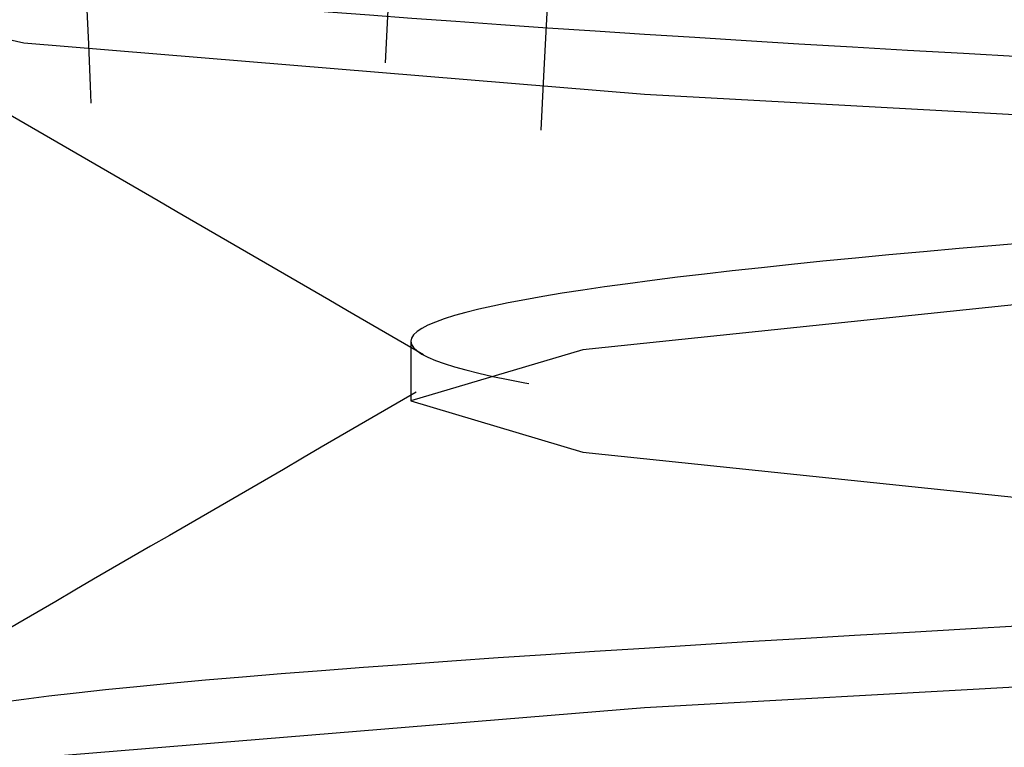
# Model space of a CAD drawing. Header units: inches. Extents: x 1907 to 2452, y -210 to -54.
# Tile 705 of 1056: x 2143.9559 to 2143.9989, y -177.2749 to -177.2432. Entities that reach past the tile are written whole.
import ezdxf

# ---------------------------------------------------------------- set-up
doc = ezdxf.new("R2010")
doc.units = ezdxf.units.IN
doc.header["$LTSCALE"] = 0.5
doc.header["$MEASUREMENT"] = 0
doc.linetypes.add('HIDDEN', pattern=[0.22499999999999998, 0.15, -0.075])
doc.layers.add('SID-M-H', color=4, linetype='HIDDEN')

msp = doc.modelspace()

# ---------------------------------------------------------------- linework, layer by layer
at = {"layer": 'SID-M-H'}
for p, q in [((2143.954372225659, -177.2437614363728), (2143.956110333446, -177.2441691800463)), ((2143.956110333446, -177.2441691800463), (2143.983206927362, -177.2464013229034)), ((2143.983206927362, -177.2464013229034), (2144.023759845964, -177.2486334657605)), ((2144.001887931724, -177.2553298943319), (2143.980518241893, -177.257562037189)), ((2143.973014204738, -177.2571900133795), (2143.973014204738, -177.2597941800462)), ((2143.980518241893, -177.257562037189), (2143.973014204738, -177.2597941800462)), ((2143.973014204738, -177.2597941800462), (2143.980518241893, -177.2620263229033)), ((2143.980518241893, -177.2620263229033), (2144.001887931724, -177.2642584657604)), ((2144.023759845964, -177.2709548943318), (2143.983206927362, -177.2731870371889)), ((2143.983206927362, -177.2731870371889), (2143.956110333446, -177.275419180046))]:
    msp.add_line(p, q, dxfattribs=at)
for points, knots in [([(2143.97499658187, -175.8292082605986), (2143.976194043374, -175.8297557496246), (2143.979018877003, -175.8310472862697), (2144.000392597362, -175.8330828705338), (2144.032802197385, -175.8353150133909), (2144.07161820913, -175.837547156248), (2144.110296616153, -175.8397792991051), (2144.143119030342, -175.8420114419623), (2144.165042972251, -175.8442435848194), (2144.172742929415, -175.8464757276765), (2144.165043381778, -175.8487078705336), (2144.143117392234, -175.8509400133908), (2144.110302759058, -175.8531721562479), (2144.071595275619, -175.855404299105), (2144.032887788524, -175.8576364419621), (2144.000073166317, -175.8598685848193), (2143.978147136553, -175.8621007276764), (2143.970447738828, -175.8643328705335), (2143.978147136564, -175.8665650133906), (2144.000073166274, -175.8687971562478), (2144.032887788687, -175.8710292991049), (2144.07159527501, -175.873261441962), (2144.110302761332, -175.8754935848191), (2144.143117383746, -175.8777257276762), (2144.165043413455, -175.8799578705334), (2144.172742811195, -175.8821900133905), (2144.165043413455, -175.8844221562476), (2144.143117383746, -175.8866542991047), (2144.110302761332, -175.8888864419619), (2144.07159527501, -175.891118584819), (2144.032887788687, -175.8933507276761), (2144.000073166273, -175.8955828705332), (2143.978147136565, -175.8978150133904), (2143.970447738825, -175.9000471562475), (2143.978147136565, -175.9022792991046), (2144.000073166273, -175.9045114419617), (2144.032887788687, -175.9067435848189), (2144.07159527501, -175.908975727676), (2144.110302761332, -175.9112078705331), (2144.143117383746, -175.9134400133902), (2144.165043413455, -175.9156721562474), (2144.172742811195, -175.9179042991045), (2144.165043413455, -175.9201364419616), (2144.143117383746, -175.9223685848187), (2144.110302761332, -175.9246007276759), (2144.07159527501, -175.926832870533), (2144.032887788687, -175.9290650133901), (2144.000073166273, -175.9312971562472), (2143.978147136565, -175.9335292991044), (2143.970447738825, -175.9357614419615), (2143.978147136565, -175.9379935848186), (2144.000073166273, -175.9402257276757), (2144.032887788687, -175.9424578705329), (2144.07159527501, -175.94469001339), (2144.110302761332, -175.9469221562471), (2144.143117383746, -175.9491542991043), (2144.165043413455, -175.9513864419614), (2144.172742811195, -175.9536185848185), (2144.165043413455, -175.9558507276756), (2144.143117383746, -175.9580828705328), (2144.110302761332, -175.9603150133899), (2144.07159527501, -175.962547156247), (2144.032887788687, -175.9647792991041), (2144.000073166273, -175.9670114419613), (2143.978147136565, -175.9692435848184), (2143.970447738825, -175.9714757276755), (2143.978147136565, -175.9737078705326), (2144.000073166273, -175.9759400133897), (2144.032887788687, -175.9781721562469), (2144.07159527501, -175.980404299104), (2144.110302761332, -175.9826364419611), (2144.143117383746, -175.9848685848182), (2144.165043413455, -175.9871007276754), (2144.172742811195, -175.9893328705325), (2144.165043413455, -175.9915650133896), (2144.143117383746, -175.9937971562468), (2144.110302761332, -175.9960292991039), (2144.07159527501, -175.998261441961), (2144.032887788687, -176.0004935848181), (2144.000073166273, -176.0027257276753), (2143.978147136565, -176.0049578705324), (2143.970447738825, -176.0071900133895), (2143.978147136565, -176.0094221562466), (2144.000073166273, -176.0116542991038), (2144.032887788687, -176.0138864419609), (2144.07159527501, -176.016118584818), (2144.110302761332, -176.0183507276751), (2144.143117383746, -176.0205828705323), (2144.165043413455, -176.0228150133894), (2144.172742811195, -176.0250471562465), (2144.165043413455, -176.0272792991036), (2144.143117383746, -176.0295114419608), (2144.110302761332, -176.0317435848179), (2144.07159527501, -176.033975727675), (2144.032887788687, -176.0362078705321), (2144.000073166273, -176.0384400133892), (2143.978147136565, -176.0406721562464), (2143.970447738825, -176.0429042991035), (2143.978147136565, -176.0451364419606), (2144.000073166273, -176.0473685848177), (2144.032887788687, -176.0496007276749), (2144.07159527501, -176.051832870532), (2144.110302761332, -176.0540650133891), (2144.143117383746, -176.0562971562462), (2144.165043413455, -176.0585292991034), (2144.172742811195, -176.0607614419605), (2144.165043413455, -176.0629935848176), (2144.143117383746, -176.0652257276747), (2144.110302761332, -176.0674578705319), (2144.07159527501, -176.069690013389), (2144.032887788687, -176.0719221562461), (2144.000073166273, -176.0741542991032), (2143.978147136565, -176.0763864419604), (2143.970447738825, -176.0786185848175), (2143.978147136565, -176.0808507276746), (2144.000073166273, -176.0830828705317), (2144.032887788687, -176.0853150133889), (2144.07159527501, -176.087547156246), (2144.110302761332, -176.0897792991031), (2144.143117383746, -176.0920114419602), (2144.165043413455, -176.0942435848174), (2144.172742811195, -176.0964757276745), (2144.165043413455, -176.0987078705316), (2144.143117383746, -176.1009400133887), (2144.110302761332, -176.1031721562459), (2144.07159527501, -176.105404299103), (2144.032887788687, -176.1076364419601), (2144.000073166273, -176.1098685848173), (2143.978147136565, -176.1121007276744), (2143.970447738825, -176.1143328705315), (2143.978147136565, -176.1165650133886), (2144.000073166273, -176.1187971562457), (2144.032887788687, -176.1210292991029), (2144.07159527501, -176.12326144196), (2144.110302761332, -176.1254935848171), (2144.143117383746, -176.1277257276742), (2144.165043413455, -176.1299578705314), (2144.172742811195, -176.1321900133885), (2144.165043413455, -176.1344221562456), (2144.143117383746, -176.1366542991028), (2144.110302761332, -176.1388864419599), (2144.07159527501, -176.141118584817), (2144.032887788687, -176.1433507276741), (2144.000073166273, -176.1455828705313), (2143.978147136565, -176.1478150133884), (2143.970447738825, -176.1500471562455), (2143.978147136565, -176.1522792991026), (2144.000073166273, -176.1545114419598), (2144.032887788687, -176.1567435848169), (2144.07159527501, -176.158975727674), (2144.110302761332, -176.1612078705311), (2144.143117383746, -176.1634400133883), (2144.165043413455, -176.1656721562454), (2144.172742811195, -176.1679042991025), (2144.165043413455, -176.1701364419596), (2144.143117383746, -176.1723685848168), (2144.110302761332, -176.1746007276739), (2144.07159527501, -176.176832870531), (2144.032887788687, -176.1790650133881), (2144.000073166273, -176.1812971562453), (2143.978147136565, -176.1835292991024), (2143.970447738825, -176.1857614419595), (2143.978147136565, -176.1879935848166), (2144.000073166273, -176.1902257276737), (2144.032887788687, -176.1924578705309), (2144.07159527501, -176.194690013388), (2144.110302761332, -176.1969221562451), (2144.143117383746, -176.1991542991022), (2144.165043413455, -176.2013864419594), (2144.172742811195, -176.2036185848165), (2144.165043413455, -176.2058507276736), (2144.143117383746, -176.2080828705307), (2144.110302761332, -176.2103150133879), (2144.07159527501, -176.212547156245), (2144.032887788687, -176.2147792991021), (2144.000073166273, -176.2170114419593), (2143.978147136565, -176.2192435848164), (2143.970447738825, -176.2214757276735), (2143.978147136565, -176.2237078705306), (2144.000073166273, -176.2259400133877), (2144.032887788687, -176.2281721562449), (2144.07159527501, -176.230404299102), (2144.110302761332, -176.2326364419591), (2144.143117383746, -176.2348685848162), (2144.165043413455, -176.2371007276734), (2144.172742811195, -176.2393328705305), (2144.165043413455, -176.2415650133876), (2144.143117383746, -176.2437971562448), (2144.110302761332, -176.2460292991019), (2144.07159527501, -176.248261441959), (2144.032887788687, -176.2504935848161), (2144.000073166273, -176.2527257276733), (2143.978147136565, -176.2549578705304), (2143.970447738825, -176.2571900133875), (2143.978147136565, -176.2594221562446), (2144.000073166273, -176.2616542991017), (2144.032887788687, -176.2638864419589), (2144.07159527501, -176.266118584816), (2144.110302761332, -176.2683507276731), (2144.143117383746, -176.2705828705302), (2144.165043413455, -176.2728150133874), (2144.172742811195, -176.2750471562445), (2144.165043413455, -176.2772792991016), (2144.143117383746, -176.2795114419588), (2144.110302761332, -176.2817435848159), (2144.07159527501, -176.283975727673), (2144.032887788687, -176.2862078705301), (2144.000073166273, -176.2884400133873), (2143.978147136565, -176.2906721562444), (2143.970447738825, -176.2929042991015), (2143.978147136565, -176.2951364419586), (2144.000073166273, -176.2973685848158), (2144.032887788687, -176.2996007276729), (2144.07159527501, -176.30183287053), (2144.110302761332, -176.3040650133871), (2144.143117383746, -176.3062971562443), (2144.165043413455, -176.3085292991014), (2144.172742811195, -176.3107614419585), (2144.165043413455, -176.3129935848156), (2144.143117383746, -176.3152257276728), (2144.110302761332, -176.3174578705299), (2144.07159527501, -176.319690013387), (2144.032887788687, -176.3219221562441), (2144.000073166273, -176.3241542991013), (2143.978147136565, -176.3263864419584), (2143.970447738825, -176.3286185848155), (2143.978147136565, -176.3308507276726), (2144.000073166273, -176.3330828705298), (2144.032887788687, -176.3353150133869), (2144.07159527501, -176.337547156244), (2144.110302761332, -176.3397792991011), (2144.143117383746, -176.3420114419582), (2144.165043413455, -176.3442435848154), (2144.172742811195, -176.3464757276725), (2144.165043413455, -176.3487078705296), (2144.143117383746, -176.3509400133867), (2144.110302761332, -176.3531721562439), (2144.07159527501, -176.355404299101), (2144.032887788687, -176.3576364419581), (2144.000073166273, -176.3598685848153), (2143.978147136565, -176.3621007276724), (2143.970447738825, -176.3643328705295), (2143.978147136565, -176.3665650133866), (2144.000073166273, -176.3687971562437), (2144.032887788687, -176.3710292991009), (2144.07159527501, -176.373261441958), (2144.110302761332, -176.3754935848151), (2144.143117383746, -176.3777257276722), (2144.165043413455, -176.3799578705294), (2144.172742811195, -176.3821900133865), (2144.165043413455, -176.3844221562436), (2144.143117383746, -176.3866542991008), (2144.110302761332, -176.3888864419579), (2144.07159527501, -176.391118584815), (2144.032887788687, -176.3933507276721), (2144.000073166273, -176.3955828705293), (2143.978147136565, -176.3978150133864), (2143.970447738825, -176.4000471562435), (2143.978147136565, -176.4022792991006), (2144.000073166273, -176.4045114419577), (2144.032887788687, -176.4067435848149), (2144.07159527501, -176.408975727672), (2144.110302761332, -176.4112078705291), (2144.143117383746, -176.4134400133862), (2144.165043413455, -176.4156721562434), (2144.172742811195, -176.4179042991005), (2144.165043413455, -176.4201364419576), (2144.143117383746, -176.4223685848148), (2144.110302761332, -176.4246007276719), (2144.07159527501, -176.426832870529), (2144.032887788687, -176.4290650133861), (2144.000073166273, -176.4312971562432), (2143.978147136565, -176.4335292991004), (2143.970447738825, -176.4357614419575), (2143.978147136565, -176.4379935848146), (2144.000073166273, -176.4402257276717), (2144.032887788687, -176.4424578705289), (2144.07159527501, -176.444690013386), (2144.110302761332, -176.4469221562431), (2144.143117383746, -176.4491542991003), (2144.165043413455, -176.4513864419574), (2144.172742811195, -176.4536185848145), (2144.165043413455, -176.4558507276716), (2144.143117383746, -176.4580828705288), (2144.110302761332, -176.4603150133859), (2144.07159527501, -176.462547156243), (2144.032887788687, -176.4647792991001), (2144.000073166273, -176.4670114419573), (2143.978147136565, -176.4692435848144), (2143.970447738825, -176.4714757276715), (2143.978147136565, -176.4737078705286), (2144.000073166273, -176.4759400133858), (2144.032887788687, -176.4781721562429), (2144.07159527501, -176.4804042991), (2144.110302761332, -176.4826364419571), (2144.143117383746, -176.4848685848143), (2144.165043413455, -176.4871007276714), (2144.172742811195, -176.4893328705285), (2144.165043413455, -176.4915650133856), (2144.143117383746, -176.4937971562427), (2144.110302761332, -176.4960292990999), (2144.07159527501, -176.498261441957), (2144.032887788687, -176.5004935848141), (2144.000073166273, -176.5027257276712), (2143.978147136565, -176.5049578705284), (2143.970447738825, -176.5071900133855), (2143.978147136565, -176.5094221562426), (2144.000073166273, -176.5116542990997), (2144.032887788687, -176.5138864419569), (2144.07159527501, -176.516118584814), (2144.110302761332, -176.5183507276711), (2144.143117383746, -176.5205828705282), (2144.165043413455, -176.5228150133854), (2144.172742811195, -176.5250471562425), (2144.165043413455, -176.5272792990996), (2144.143117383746, -176.5295114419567), (2144.110302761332, -176.5317435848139), (2144.07159527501, -176.533975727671), (2144.032887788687, -176.5362078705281), (2144.000073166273, -176.5384400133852), (2143.978147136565, -176.5406721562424), (2143.970447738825, -176.5429042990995), (2143.978147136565, -176.5451364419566), (2144.000073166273, -176.5473685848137), (2144.032887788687, -176.5496007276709), (2144.07159527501, -176.551832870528), (2144.110302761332, -176.5540650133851), (2144.143117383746, -176.5562971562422), (2144.165043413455, -176.5585292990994), (2144.172742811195, -176.5607614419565), (2144.165043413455, -176.5629935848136), (2144.143117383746, -176.5652257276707), (2144.110302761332, -176.5674578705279), (2144.07159527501, -176.569690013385), (2144.032887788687, -176.5719221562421), (2144.000073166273, -176.5741542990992), (2143.978147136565, -176.5763864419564), (2143.970447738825, -176.5786185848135), (2143.978147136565, -176.5808507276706), (2144.000073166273, -176.5830828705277), (2144.032887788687, -176.5853150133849), (2144.07159527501, -176.587547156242), (2144.110302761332, -176.5897792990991), (2144.143117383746, -176.5920114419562), (2144.165043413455, -176.5942435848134), (2144.172742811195, -176.5964757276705), (2144.165043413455, -176.5987078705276), (2144.143117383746, -176.6009400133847), (2144.110302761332, -176.6031721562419), (2144.07159527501, -176.605404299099), (2144.032887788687, -176.6076364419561), (2144.000073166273, -176.6098685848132), (2143.978147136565, -176.6121007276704), (2143.970447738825, -176.6143328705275), (2143.978147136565, -176.6165650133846), (2144.000073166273, -176.6187971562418), (2144.032887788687, -176.6210292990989), (2144.07159527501, -176.623261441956), (2144.110302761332, -176.6254935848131), (2144.143117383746, -176.6277257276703), (2144.165043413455, -176.6299578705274), (2144.172742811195, -176.6321900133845), (2144.165043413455, -176.6344221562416), (2144.143117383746, -176.6366542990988), (2144.110302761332, -176.6388864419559), (2144.07159527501, -176.641118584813), (2144.032887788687, -176.6433507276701), (2144.000073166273, -176.6455828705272), (2143.978147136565, -176.6478150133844), (2143.970447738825, -176.6500471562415), (2143.978147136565, -176.6522792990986), (2144.000073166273, -176.6545114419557), (2144.032887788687, -176.6567435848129), (2144.07159527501, -176.65897572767), (2144.110302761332, -176.6612078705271), (2144.143117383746, -176.6634400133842), (2144.165043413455, -176.6656721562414), (2144.172742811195, -176.6679042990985), (2144.165043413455, -176.6701364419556), (2144.143117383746, -176.6723685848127), (2144.110302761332, -176.6746007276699), (2144.07159527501, -176.676832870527), (2144.032887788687, -176.6790650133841), (2144.000073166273, -176.6812971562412), (2143.978147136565, -176.6835292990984), (2143.970447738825, -176.6857614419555), (2143.978147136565, -176.6879935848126), (2144.000073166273, -176.6902257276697), (2144.032887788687, -176.6924578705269), (2144.07159527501, -176.694690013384), (2144.110302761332, -176.6969221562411), (2144.143117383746, -176.6991542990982), (2144.165043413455, -176.7013864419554), (2144.172742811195, -176.7036185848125), (2144.165043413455, -176.7058507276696), (2144.143117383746, -176.7080828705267), (2144.110302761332, -176.7103150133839), (2144.07159527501, -176.712547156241), (2144.032887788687, -176.7147792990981), (2144.000073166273, -176.7170114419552), (2143.978147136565, -176.7192435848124), (2143.970447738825, -176.7214757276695), (2143.978147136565, -176.7237078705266), (2144.000073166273, -176.7259400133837), (2144.032887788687, -176.7281721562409), (2144.07159527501, -176.730404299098), (2144.110302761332, -176.7326364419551), (2144.143117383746, -176.7348685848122), (2144.165043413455, -176.7371007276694), (2144.172742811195, -176.7393328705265), (2144.165043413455, -176.7415650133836), (2144.143117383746, -176.7437971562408), (2144.110302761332, -176.7460292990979), (2144.07159527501, -176.748261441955), (2144.032887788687, -176.7504935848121), (2144.000073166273, -176.7527257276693), (2143.978147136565, -176.7549578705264), (2143.970447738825, -176.7571900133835), (2143.978147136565, -176.7594221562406), (2144.000073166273, -176.7616542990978), (2144.032887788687, -176.7638864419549), (2144.07159527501, -176.766118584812), (2144.110302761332, -176.7683507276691), (2144.143117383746, -176.7705828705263), (2144.165043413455, -176.7728150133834), (2144.172742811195, -176.7750471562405), (2144.165043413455, -176.7772792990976), (2144.143117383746, -176.7795114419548), (2144.110302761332, -176.7817435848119), (2144.07159527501, -176.783975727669), (2144.032887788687, -176.7862078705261), (2144.000073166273, -176.7884400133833), (2143.978147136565, -176.7906721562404), (2143.970447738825, -176.7929042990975), (2143.978147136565, -176.7951364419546), (2144.000073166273, -176.7973685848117), (2144.032887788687, -176.7996007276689), (2144.07159527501, -176.801832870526), (2144.110302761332, -176.8040650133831), (2144.143117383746, -176.8062971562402), (2144.165043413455, -176.8085292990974), (2144.172742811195, -176.8107614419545), (2144.165043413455, -176.8129935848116), (2144.143117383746, -176.8152257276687), (2144.110302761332, -176.8174578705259), (2144.07159527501, -176.819690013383), (2144.032887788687, -176.8219221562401), (2144.000073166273, -176.8241542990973), (2143.978147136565, -176.8263864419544), (2143.970447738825, -176.8286185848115), (2143.978147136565, -176.8308507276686), (2144.000073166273, -176.8330828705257), (2144.032887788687, -176.8353150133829), (2144.07159527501, -176.83754715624), (2144.110302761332, -176.8397792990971), (2144.143117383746, -176.8420114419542), (2144.165043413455, -176.8442435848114), (2144.172742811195, -176.8464757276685), (2144.165043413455, -176.8487078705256), (2144.143117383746, -176.8509400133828), (2144.110302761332, -176.8531721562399), (2144.07159527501, -176.855404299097), (2144.032887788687, -176.8576364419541), (2144.000073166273, -176.8598685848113), (2143.978147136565, -176.8621007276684), (2143.970447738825, -176.8643328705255), (2143.978147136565, -176.8665650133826), (2144.000073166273, -176.8687971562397), (2144.032887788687, -176.8710292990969), (2144.07159527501, -176.873261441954), (2144.110302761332, -176.8754935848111), (2144.143117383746, -176.8777257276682), (2144.165043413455, -176.8799578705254), (2144.172742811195, -176.8821900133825), (2144.165043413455, -176.8844221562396), (2144.143117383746, -176.8866542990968), (2144.110302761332, -176.8888864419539), (2144.07159527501, -176.891118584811), (2144.032887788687, -176.8933507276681), (2144.000073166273, -176.8955828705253), (2143.978147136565, -176.8978150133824), (2143.970447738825, -176.9000471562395), (2143.978147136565, -176.9022792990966), (2144.000073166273, -176.9045114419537), (2144.032887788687, -176.9067435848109), (2144.07159527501, -176.908975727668), (2144.110302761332, -176.9112078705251), (2144.143117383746, -176.9134400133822), (2144.165043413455, -176.9156721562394), (2144.172742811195, -176.9179042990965), (2144.165043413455, -176.9201364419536), (2144.143117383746, -176.9223685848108), (2144.110302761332, -176.9246007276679), (2144.07159527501, -176.926832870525), (2144.032887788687, -176.9290650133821), (2144.000073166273, -176.9312971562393), (2143.978147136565, -176.9335292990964), (2143.970447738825, -176.9357614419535), (2143.978147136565, -176.9379935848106), (2144.000073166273, -176.9402257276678), (2144.032887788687, -176.9424578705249), (2144.07159527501, -176.944690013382), (2144.110302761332, -176.9469221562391), (2144.143117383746, -176.9491542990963), (2144.165043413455, -176.9513864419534), (2144.172742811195, -176.9536185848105), (2144.165043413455, -176.9558507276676), (2144.143117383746, -176.9580828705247), (2144.110302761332, -176.9603150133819), (2144.07159527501, -176.962547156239), (2144.032887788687, -176.9647792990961), (2144.000073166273, -176.9670114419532), (2143.978147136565, -176.9692435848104), (2143.970447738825, -176.9714757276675), (2143.978147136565, -176.9737078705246), (2144.000073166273, -176.9759400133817), (2144.032887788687, -176.9781721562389), (2144.07159527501, -176.980404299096), (2144.110302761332, -176.9826364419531), (2144.143117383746, -176.9848685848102), (2144.165043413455, -176.9871007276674), (2144.172742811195, -176.9893328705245), (2144.165043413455, -176.9915650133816), (2144.143117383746, -176.9937971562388), (2144.110302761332, -176.9960292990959), (2144.07159527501, -176.998261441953), (2144.032887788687, -177.0004935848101), (2144.000073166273, -177.0027257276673), (2143.978147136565, -177.0049578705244), (2143.970447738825, -177.0071900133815), (2143.978147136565, -177.0094221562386), (2144.000073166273, -177.0116542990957), (2144.032887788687, -177.0138864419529), (2144.07159527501, -177.01611858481), (2144.110302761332, -177.0183507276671), (2144.143117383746, -177.0205828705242), (2144.165043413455, -177.0228150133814), (2144.172742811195, -177.0250471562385), (2144.165043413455, -177.0272792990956), (2144.143117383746, -177.0295114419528), (2144.110302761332, -177.0317435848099), (2144.07159527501, -177.033975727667), (2144.032887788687, -177.0362078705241), (2144.000073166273, -177.0384400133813), (2143.978147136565, -177.0406721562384), (2143.970447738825, -177.0429042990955), (2143.978147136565, -177.0451364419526), (2144.000073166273, -177.0473685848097), (2144.032887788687, -177.0496007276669), (2144.07159527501, -177.051832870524), (2144.110302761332, -177.0540650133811), (2144.143117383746, -177.0562971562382), (2144.165043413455, -177.0585292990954), (2144.172742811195, -177.0607614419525), (2144.165043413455, -177.0629935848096), (2144.143117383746, -177.0652257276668), (2144.110302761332, -177.0674578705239), (2144.07159527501, -177.069690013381), (2144.032887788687, -177.0719221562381), (2144.000073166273, -177.0741542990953), (2143.978147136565, -177.0763864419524), (2143.970447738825, -177.0786185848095), (2143.978147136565, -177.0808507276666), (2144.000073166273, -177.0830828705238), (2144.032887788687, -177.0853150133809), (2144.07159527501, -177.087547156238), (2144.110302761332, -177.0897792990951), (2144.143117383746, -177.0920114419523), (2144.165043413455, -177.0942435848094), (2144.172742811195, -177.0964757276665), (2144.165043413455, -177.0987078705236), (2144.143117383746, -177.1009400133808), (2144.110302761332, -177.1031721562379), (2144.07159527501, -177.105404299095), (2144.032887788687, -177.1076364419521), (2144.000073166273, -177.1098685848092), (2143.978147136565, -177.1121007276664), (2143.970447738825, -177.1143328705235), (2143.978147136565, -177.1165650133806), (2144.000073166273, -177.1187971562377), (2144.032887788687, -177.1210292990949), (2144.07159527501, -177.123261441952), (2144.110302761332, -177.1254935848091), (2144.143117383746, -177.1277257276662), (2144.165043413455, -177.1299578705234), (2144.172742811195, -177.1321900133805), (2144.165043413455, -177.1344221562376), (2144.143117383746, -177.1366542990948), (2144.110302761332, -177.1388864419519), (2144.07159527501, -177.141118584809), (2144.032887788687, -177.1433507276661), (2144.000073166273, -177.1455828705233), (2143.978147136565, -177.1478150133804), (2143.970447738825, -177.1500471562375), (2143.978147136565, -177.1522792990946), (2144.000073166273, -177.1545114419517), (2144.032887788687, -177.1567435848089), (2144.07159527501, -177.158975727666), (2144.110302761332, -177.1612078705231), (2144.143117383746, -177.1634400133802), (2144.165043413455, -177.1656721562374), (2144.172742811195, -177.1679042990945), (2144.165043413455, -177.1701364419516), (2144.143117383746, -177.1723685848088), (2144.110302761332, -177.1746007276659), (2144.07159527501, -177.176832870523), (2144.032887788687, -177.1790650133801), (2144.000073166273, -177.1812971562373), (2143.978147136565, -177.1835292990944), (2143.970447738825, -177.1857614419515), (2143.978147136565, -177.1879935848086), (2144.000073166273, -177.1902257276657), (2144.032887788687, -177.1924578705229), (2144.07159527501, -177.19469001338), (2144.110302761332, -177.1969221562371), (2144.143117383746, -177.1991542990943), (2144.165043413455, -177.2013864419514), (2144.172742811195, -177.2036185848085), (2144.165043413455, -177.2058507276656), (2144.143117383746, -177.2080828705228), (2144.110302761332, -177.2103150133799), (2144.07159527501, -177.212547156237), (2144.032887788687, -177.2147792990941), (2144.000073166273, -177.2170114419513), (2143.978147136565, -177.2192435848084), (2143.970447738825, -177.2214757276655), (2143.978147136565, -177.2237078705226), (2144.000073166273, -177.2259400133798), (2144.032887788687, -177.2281721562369), (2144.07159527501, -177.230404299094), (2144.110302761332, -177.2326364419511), (2144.143117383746, -177.2348685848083), (2144.165043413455, -177.2371007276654), (2144.172742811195, -177.2393328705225), (2144.165043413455, -177.2415650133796), (2144.143117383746, -177.2437971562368), (2144.110302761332, -177.2460292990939), (2144.07159527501, -177.248261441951), (2144.032887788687, -177.2504935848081), (2144.000073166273, -177.2527257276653), (2143.978147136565, -177.2549578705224), (2143.970447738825, -177.2571900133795), (2143.978147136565, -177.2594221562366), (2144.000073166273, -177.2616542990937), (2144.032887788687, -177.2638864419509), (2144.07159527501, -177.266118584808), (2144.110302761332, -177.2683507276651), (2144.143117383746, -177.2705828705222), (2144.165043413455, -177.2728150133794), (2144.172742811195, -177.2750471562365), (2144.165043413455, -177.2772792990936), (2144.143117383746, -177.2795114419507), (2144.110302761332, -177.2817435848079), (2144.07159527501, -177.283975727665), (2144.032887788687, -177.2862078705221), (2144.000073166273, -177.2884400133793), (2143.978147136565, -177.2906721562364), (2143.970447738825, -177.2929042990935), (2143.978147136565, -177.2951364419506), (2144.000073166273, -177.2973685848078), (2144.032887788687, -177.2996007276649), (2144.07159527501, -177.301832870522), (2144.110302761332, -177.3040650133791), (2144.143117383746, -177.3062971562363), (2144.165043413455, -177.3085292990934), (2144.172742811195, -177.3107614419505), (2144.165043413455, -177.3129935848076), (2144.143117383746, -177.3152257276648), (2144.110302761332, -177.3174578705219), (2144.07159527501, -177.319690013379), (2144.032887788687, -177.3219221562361), (2144.000073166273, -177.3241542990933), (2143.978147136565, -177.3263864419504), (2143.970447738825, -177.3286185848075), (2143.978147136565, -177.3308507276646), (2144.000073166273, -177.3330828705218), (2144.032887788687, -177.3353150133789), (2144.07159527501, -177.337547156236), (2144.110302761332, -177.3397792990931), (2144.143117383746, -177.3420114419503), (2144.165043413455, -177.3442435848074), (2144.172742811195, -177.3464757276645), (2144.165043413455, -177.3487078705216), (2144.143117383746, -177.3509400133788), (2144.110302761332, -177.3531721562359), (2144.07159527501, -177.355404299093), (2144.032887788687, -177.3576364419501), (2144.000073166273, -177.3598685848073), (2143.978147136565, -177.3621007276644), (2143.970447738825, -177.3643328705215), (2143.978147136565, -177.3665650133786), (2144.000073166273, -177.3687971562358), (2144.032887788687, -177.3710292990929), (2144.07159527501, -177.37326144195), (2144.110302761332, -177.3754935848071), (2144.143117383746, -177.3777257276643), (2144.165043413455, -177.3799578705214), (2144.172742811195, -177.3821900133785), (2144.165043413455, -177.3844221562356), (2144.143117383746, -177.3866542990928), (2144.110302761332, -177.3888864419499), (2144.07159527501, -177.391118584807), (2144.032887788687, -177.3933507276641), (2144.000073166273, -177.3955828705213), (2143.978147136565, -177.3978150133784), (2143.970447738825, -177.4000471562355), (2143.978147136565, -177.4022792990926), (2144.000073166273, -177.4045114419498), (2144.032887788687, -177.4067435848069), (2144.07159527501, -177.408975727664), (2144.110302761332, -177.4112078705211), (2144.143117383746, -177.4134400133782), (2144.165043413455, -177.4156721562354), (2144.172742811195, -177.4179042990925), (2144.165043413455, -177.4201364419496), (2144.143117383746, -177.4223685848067), (2144.110302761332, -177.4246007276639), (2144.07159527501, -177.426832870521), (2144.032887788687, -177.4290650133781), (2144.000073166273, -177.4312971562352), (2143.978147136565, -177.4335292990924), (2143.970447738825, -177.4357614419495), (2143.978147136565, -177.4379935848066), (2144.000073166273, -177.4402257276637), (2144.032887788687, -177.4424578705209), (2144.07159527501, -177.444690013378), (2144.110302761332, -177.4469221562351), (2144.143117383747, -177.4491542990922), (2144.165043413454, -177.4513864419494), (2144.172742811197, -177.4536185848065), (2144.165043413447, -177.4558507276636), (2144.143117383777, -177.4580828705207), (2144.110302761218, -177.460315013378), (2144.071595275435, -177.4625471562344), (2144.032887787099, -177.4647792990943), (2144.000073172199, -177.4670114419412), (2143.97814711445, -177.4692435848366), (2143.970447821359, -177.4714757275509), (2143.978146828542, -177.473707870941), (2144.000074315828, -177.4759400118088), (2144.032883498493, -177.4781721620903), (2144.071611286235, -177.4804042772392), (2144.110243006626, -177.482636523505), (2144.143340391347, -177.4848682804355), (2144.164211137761, -177.4871018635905), (2144.172991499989, -177.4887818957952), (2144.168837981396, -177.4897264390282), (2144.16797199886, -177.4899233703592)], [0, 0, 0, 0, 0.0009890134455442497, 0.002333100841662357, 0.003677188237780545, 0.005021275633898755, 0.006365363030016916, 0.007709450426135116, 0.009053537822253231, 0.01039762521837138, 0.01174171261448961, 0.01308580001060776, 0.01442988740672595, 0.0157739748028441, 0.01711806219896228, 0.01846214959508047, 0.01980623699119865, 0.02115032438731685, 0.02249441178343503, 0.02383849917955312, 0.0251825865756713, 0.02652667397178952, 0.02787076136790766, 0.02921484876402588, 0.03055893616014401, 0.03190302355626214, 0.03324711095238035, 0.03459119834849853, 0.03593528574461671, 0.03727937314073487, 0.03862346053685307, 0.03996754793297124, 0.04131163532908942, 0.04265572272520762, 0.04399981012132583, 0.0453438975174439, 0.04668798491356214, 0.0480320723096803, 0.04937615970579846, 0.05072024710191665, 0.05206433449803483, 0.05340842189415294, 0.05475250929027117, 0.05609659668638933, 0.05744068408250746, 0.05878477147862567, 0.0601288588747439, 0.06147294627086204, 0.06281703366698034, 0.06416112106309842, 0.06550520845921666, 0.0668492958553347, 0.06819338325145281, 0.06953747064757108, 0.07088155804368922, 0.07222564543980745, 0.0735697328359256, 0.07491382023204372, 0.07625790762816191, 0.07760199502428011, 0.07894608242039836, 0.08029016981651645, 0.08163425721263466, 0.08297834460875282, 0.084322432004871, 0.0856665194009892, 0.08701060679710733, 0.08835469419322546, 0.08969878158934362, 0.09104286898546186, 0.09238695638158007, 0.09373104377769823, 0.09507513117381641, 0.09641921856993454, 0.09776330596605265, 0.09910739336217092, 0.1004514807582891, 0.1017955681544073, 0.1031396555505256, 0.1044837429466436, 0.1058278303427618, 0.10717191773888, 0.108516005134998, 0.1098600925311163, 0.1112041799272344, 0.1125482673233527, 0.1138923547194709, 0.115236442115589, 0.1165805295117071, 0.1179246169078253, 0.1192687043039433, 0.1206127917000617, 0.1219568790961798, 0.1233009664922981, 0.1246450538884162, 0.1259891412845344, 0.1273332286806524, 0.1286773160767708, 0.130021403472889, 0.1313654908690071, 0.1327095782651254, 0.1340536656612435, 0.1353977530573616, 0.1367418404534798, 0.1380859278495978, 0.1394300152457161, 0.1407741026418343, 0.1421181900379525, 0.1434622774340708, 0.1448063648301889, 0.146150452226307, 0.1474945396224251, 0.1488386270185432, 0.1501827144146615, 0.1515268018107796, 0.1528708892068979, 0.1542149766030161, 0.1555590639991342, 0.1569031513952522, 0.1582472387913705, 0.1595913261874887, 0.1609354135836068, 0.1622795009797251, 0.1636235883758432, 0.1649676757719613, 0.1663117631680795, 0.1676558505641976, 0.1689999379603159, 0.170344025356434, 0.1716881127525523, 0.1730322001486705, 0.1743762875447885, 0.1757203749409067, 0.1770644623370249, 0.1784085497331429, 0.1797526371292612, 0.1810967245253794, 0.1824408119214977, 0.1837848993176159, 0.185128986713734, 0.186473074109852, 0.1878171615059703, 0.1891612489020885, 0.1905053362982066, 0.1918494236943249, 0.193193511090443, 0.1945375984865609, 0.1958816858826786, 0.1972257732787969, 0.1985698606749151, 0.1999139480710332, 0.2012580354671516, 0.2026021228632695, 0.203946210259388, 0.2052902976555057, 0.2066343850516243, 0.2079784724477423, 0.2093225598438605, 0.2106666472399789, 0.2120107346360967, 0.2133548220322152, 0.2146989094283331, 0.2160429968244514, 0.2173870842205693, 0.2187311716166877, 0.2200752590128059, 0.2214193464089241, 0.2227634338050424, 0.2241075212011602, 0.2254516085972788, 0.2267956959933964, 0.2281397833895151, 0.229483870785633, 0.2308279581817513, 0.2321720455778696, 0.2335161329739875, 0.2348602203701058, 0.2362043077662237, 0.2375483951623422, 0.2388924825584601, 0.2402365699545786, 0.2415806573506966, 0.2429247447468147, 0.244268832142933, 0.2456129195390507, 0.2469570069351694, 0.2483010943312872, 0.2496451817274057, 0.2509892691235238, 0.2523333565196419, 0.2536774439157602, 0.2550215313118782, 0.2563656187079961, 0.2577097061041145, 0.2590537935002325, 0.2603978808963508, 0.2617419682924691, 0.2630860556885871, 0.2644301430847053, 0.2657742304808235, 0.2671183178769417, 0.2684624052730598, 0.2698064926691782, 0.2711505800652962, 0.2724946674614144, 0.2738387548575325, 0.2751828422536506, 0.2765269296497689, 0.277871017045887, 0.2792151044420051, 0.2805591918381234, 0.2819032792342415, 0.2832473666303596, 0.284591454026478, 0.2859355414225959, 0.2872796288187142, 0.2886237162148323, 0.2899678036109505, 0.2913118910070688, 0.2926559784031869, 0.2940000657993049, 0.2953441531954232, 0.2966882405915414, 0.2980323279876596, 0.2993764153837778, 0.3007205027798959, 0.3020645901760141, 0.3034086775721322, 0.3047527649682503, 0.3060968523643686, 0.3074409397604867, 0.3087850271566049, 0.3101291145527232, 0.3114732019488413, 0.3128172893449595, 0.3141613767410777, 0.3155054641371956, 0.316849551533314, 0.318193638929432, 0.3195377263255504, 0.3208818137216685, 0.3222259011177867, 0.3235699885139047, 0.3249140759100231, 0.3262581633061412, 0.3276022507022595, 0.3289463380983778, 0.3302904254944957, 0.3316345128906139, 0.332978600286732, 0.33432268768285, 0.3356667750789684, 0.3370108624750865, 0.3383549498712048, 0.339699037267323, 0.3410431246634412, 0.3423872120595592, 0.3437312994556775, 0.3450753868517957, 0.3464194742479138, 0.3477635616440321, 0.3491076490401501, 0.3504517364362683, 0.3517958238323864, 0.3531399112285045, 0.3544839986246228, 0.355828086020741, 0.3571721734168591, 0.3585162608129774, 0.3598603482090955, 0.3612044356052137, 0.3625485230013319, 0.3638926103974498, 0.3652366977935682, 0.3665807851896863, 0.3679248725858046, 0.3692689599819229, 0.370613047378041, 0.3719571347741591, 0.3733012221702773, 0.3746453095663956, 0.3759893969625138, 0.377333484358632, 0.3786775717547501, 0.3800216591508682, 0.3813657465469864, 0.3827098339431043, 0.3840539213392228, 0.3853980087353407, 0.3867420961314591, 0.3880861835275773, 0.3894302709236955, 0.3907743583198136, 0.3921184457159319, 0.3934625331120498, 0.3948066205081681, 0.3961507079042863, 0.3974947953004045, 0.3988388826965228, 0.4001829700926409, 0.4015270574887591, 0.4028711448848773, 0.4042152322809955, 0.4055593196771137, 0.406903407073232, 0.40824749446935, 0.4095915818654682, 0.4109356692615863, 0.4122797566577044, 0.4136238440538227, 0.4149679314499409, 0.416312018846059, 0.4176561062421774, 0.4190001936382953, 0.4203442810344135, 0.4216883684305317, 0.4230324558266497, 0.4243765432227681, 0.4257206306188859, 0.4270647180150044, 0.4284088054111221, 0.4297528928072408, 0.4310969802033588, 0.4324410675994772, 0.4337851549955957, 0.4351292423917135, 0.4364733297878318, 0.4378174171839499, 0.439161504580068, 0.4405055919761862, 0.4418496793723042, 0.4431937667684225, 0.4445378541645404, 0.445881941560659, 0.4472260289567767, 0.4485701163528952, 0.4499142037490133, 0.4512582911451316, 0.45260237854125, 0.4539464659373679, 0.4552905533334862, 0.4566346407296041, 0.4579787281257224, 0.4593228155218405, 0.4606669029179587, 0.462010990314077, 0.4633550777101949, 0.4646991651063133, 0.4660432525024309, 0.4673873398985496, 0.4687314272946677, 0.470075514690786, 0.4714196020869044, 0.4727636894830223, 0.4741077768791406, 0.4754518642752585, 0.4767959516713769, 0.478140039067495, 0.4794841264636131, 0.4808282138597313, 0.4821723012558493, 0.4835163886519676, 0.4848604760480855, 0.486204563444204, 0.4875486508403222, 0.4888927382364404, 0.4902368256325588, 0.4915809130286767, 0.4929250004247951, 0.4942690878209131, 0.4956131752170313, 0.4969572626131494, 0.4983013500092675, 0.4996454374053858, 0.5009895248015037, 0.5023336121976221, 0.5036776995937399, 0.5050217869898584, 0.5063658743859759, 0.5077099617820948, 0.5090540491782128, 0.5103981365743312, 0.5117422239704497, 0.5130863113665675, 0.5144303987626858, 0.5157744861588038, 0.5171185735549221, 0.5184626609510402, 0.5198067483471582, 0.5211508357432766, 0.5224949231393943, 0.5238390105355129, 0.5251830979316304, 0.5265271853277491, 0.5278712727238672, 0.5292153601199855, 0.530559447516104, 0.5319035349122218, 0.5332476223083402, 0.534591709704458, 0.5359357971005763, 0.5372798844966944, 0.5386239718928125, 0.5399680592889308, 0.5413121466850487, 0.5426562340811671, 0.5440003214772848, 0.5453444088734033, 0.5466884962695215, 0.5480325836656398, 0.5493766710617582, 0.5507207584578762, 0.5520648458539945, 0.5534089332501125, 0.5547530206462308, 0.5560971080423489, 0.5574411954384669, 0.5587852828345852, 0.5601293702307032, 0.5614734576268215, 0.5628175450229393, 0.5641616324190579, 0.5655057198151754, 0.5668498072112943, 0.5681938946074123, 0.5695379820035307, 0.570882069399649, 0.5722261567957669, 0.5735702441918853, 0.5749143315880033, 0.5762584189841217, 0.5776025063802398, 0.5789465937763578, 0.5802906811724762, 0.581634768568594, 0.5829788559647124, 0.5843229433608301, 0.5856670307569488, 0.587011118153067, 0.5883552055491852, 0.5896992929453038, 0.5910433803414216, 0.5923874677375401, 0.5937315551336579, 0.5950756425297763, 0.5964197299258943, 0.5977638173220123, 0.5991079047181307, 0.6004519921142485, 0.601796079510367, 0.6031401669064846, 0.6044842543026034, 0.6058283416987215, 0.6071724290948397, 0.6085165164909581, 0.6098606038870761, 0.6112046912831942, 0.6125487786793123, 0.6138928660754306, 0.6152369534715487, 0.6165810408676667, 0.6179251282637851, 0.6192692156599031, 0.6206133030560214, 0.6219573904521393, 0.6233014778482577, 0.6246455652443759, 0.625989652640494, 0.6273337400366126, 0.6286778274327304, 0.6300219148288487, 0.6313660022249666, 0.632710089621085, 0.6340541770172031, 0.6353982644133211, 0.6367423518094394, 0.6380864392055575, 0.6394305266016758, 0.6407746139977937, 0.6421187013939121, 0.6434627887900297, 0.6448068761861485, 0.6461509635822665, 0.6474950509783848, 0.6488391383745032, 0.650183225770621, 0.6515273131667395, 0.6528714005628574, 0.6542154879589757, 0.6555595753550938, 0.656903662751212, 0.6582477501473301, 0.659591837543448, 0.6609359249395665, 0.6622800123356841, 0.6636240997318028, 0.6649681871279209, 0.6663122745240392, 0.6676563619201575, 0.6690004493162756, 0.6703445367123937, 0.6716886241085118, 0.6730327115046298, 0.6743767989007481, 0.6757208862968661, 0.6770649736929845, 0.6784090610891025, 0.6797531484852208, 0.6810972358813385, 0.6824413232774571, 0.6837854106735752, 0.6851294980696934, 0.6864735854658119, 0.6878176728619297, 0.6891617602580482, 0.6905058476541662, 0.6918499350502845, 0.6931940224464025, 0.6945381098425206, 0.6958821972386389, 0.6972262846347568, 0.6985703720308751, 0.6999144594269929, 0.7012585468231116, 0.7026026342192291, 0.7039467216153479, 0.7052908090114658, 0.7066348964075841, 0.7079789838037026, 0.7093230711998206, 0.7106671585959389, 0.7120112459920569, 0.713355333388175, 0.7146994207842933, 0.7160435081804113, 0.7173875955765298, 0.7187316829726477, 0.7200757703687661, 0.7214198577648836, 0.7227639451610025, 0.7241080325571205, 0.7254521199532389, 0.7267962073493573, 0.7281402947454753, 0.7294843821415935, 0.7308284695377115, 0.7321725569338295, 0.7335166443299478, 0.7348607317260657, 0.7362048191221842, 0.7375489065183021, 0.7388929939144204, 0.7402370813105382, 0.7415811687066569, 0.7429252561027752, 0.7442693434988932, 0.7456134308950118, 0.7469575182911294, 0.7483016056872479, 0.7496456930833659, 0.7509897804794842, 0.7523338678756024, 0.7536779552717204, 0.7550220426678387, 0.7563661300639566, 0.757710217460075, 0.7590543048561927, 0.7603983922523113, 0.7617424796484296, 0.7630865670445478, 0.7644306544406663, 0.7657747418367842, 0.7671188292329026, 0.7684629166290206, 0.7698070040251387, 0.7711510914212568, 0.7724951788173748, 0.7738392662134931, 0.775183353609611, 0.7765274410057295, 0.7778715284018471, 0.7792156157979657, 0.7805597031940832, 0.781903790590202, 0.7832478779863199, 0.7845919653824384, 0.7859360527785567, 0.7872801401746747, 0.7886242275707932, 0.7899683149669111, 0.7913124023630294, 0.7926564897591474, 0.7940005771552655, 0.7953446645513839, 0.7966887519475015, 0.7980328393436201, 0.7993769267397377, 0.8007210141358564, 0.8020651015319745, 0.8034091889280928, 0.8047532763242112, 0.806097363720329, 0.8074414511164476, 0.8087855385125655, 0.8101296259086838, 0.8114737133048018, 0.81281780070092, 0.8141618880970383, 0.8155059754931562, 0.8168500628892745, 0.8181941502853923, 0.8195382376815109, 0.8208823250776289, 0.8222264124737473, 0.8235704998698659, 0.8249145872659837, 0.826258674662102, 0.82760276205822, 0.8289468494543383, 0.8302909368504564, 0.8316350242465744, 0.8329791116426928, 0.8343231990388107, 0.8356672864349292, 0.8370113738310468, 0.8383554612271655, 0.8396995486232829, 0.8410436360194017, 0.8423877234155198, 0.8437318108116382, 0.8450758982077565, 0.8464199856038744, 0.8477640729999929, 0.8491081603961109, 0.850452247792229, 0.8517963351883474, 0.8531404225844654, 0.8544845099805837, 0.8558285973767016, 0.8571726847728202, 0.8585167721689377, 0.8598608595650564, 0.8612049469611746, 0.8625490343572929, 0.8638931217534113, 0.8652372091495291, 0.8665812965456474, 0.8679253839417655, 0.8692694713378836, 0.8706135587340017, 0.8719576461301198, 0.8733017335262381, 0.874645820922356, 0.8759899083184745, 0.8773339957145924, 0.8786780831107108, 0.8800221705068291, 0.8813662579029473, 0.8827103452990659, 0.8840544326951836, 0.885398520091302, 0.8867426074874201, 0.8880866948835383, 0.8894307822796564, 0.8907748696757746, 0.8921189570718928, 0.8934630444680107, 0.8948071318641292, 0.8961512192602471, 0.8974953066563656, 0.8988393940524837, 0.9001834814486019, 0.9015275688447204, 0.9028716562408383, 0.9042157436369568, 0.9055598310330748, 0.906903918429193, 0.9082480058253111, 0.9095920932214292, 0.9109361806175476, 0.9122802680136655, 0.9136243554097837, 0.9149684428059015, 0.9163125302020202, 0.9176566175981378, 0.9190007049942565, 0.9203447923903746, 0.9216888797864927, 0.9230329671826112, 0.9243770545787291, 0.9257211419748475, 0.9270652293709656, 0.9284093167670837, 0.9297534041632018, 0.9310974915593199, 0.9324415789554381, 0.9337856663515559, 0.9351297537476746, 0.936473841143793, 0.9378179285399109, 0.9391620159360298, 0.9405061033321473, 0.9418501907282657, 0.9431942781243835, 0.9445383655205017, 0.94588245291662, 0.9472265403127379, 0.9485706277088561, 0.9499147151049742, 0.9512588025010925, 0.9526028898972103, 0.9539469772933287, 0.9552910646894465, 0.9566351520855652, 0.9579792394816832, 0.9593233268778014, 0.96066741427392, 0.9620115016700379, 0.9633555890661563, 0.9646996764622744, 0.9660437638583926, 0.9673878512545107, 0.9687319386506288, 0.9700760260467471, 0.971420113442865, 0.9727642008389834, 0.9741082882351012, 0.9754523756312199, 0.9767964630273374, 0.9781405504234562, 0.9794846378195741, 0.9808287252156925, 0.9821728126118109, 0.9835169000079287, 0.984860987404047, 0.986205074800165, 0.987549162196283, 0.9888932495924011, 0.9902373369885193, 0.9915814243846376, 0.9929255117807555, 0.994269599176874, 0.9956136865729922, 0.9969577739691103, 0.9983018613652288, 0.9996459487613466, 1, 1, 1, 1]), ([(2143.957944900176, -177.1426686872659), (2143.957785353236, -177.1424402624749), (2143.957140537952, -177.1415170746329), (2143.955983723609, -177.1477645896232), (2143.954444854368, -177.1613967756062), (2143.952920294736, -177.1825067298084), (2143.951429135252, -177.2102150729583), (2143.950025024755, -177.2434165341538), (2143.948502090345, -177.2817143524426), (2143.946976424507, -177.3233488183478), (2143.945442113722, -177.3678884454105), (2143.944010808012, -177.4132725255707), (2143.942555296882, -177.4590274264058), (2143.941033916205, -177.5030308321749), (2143.939494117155, -177.5448324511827), (2143.937989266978, -177.5824933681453), (2143.936574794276, -177.6156400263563), (2143.935090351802, -177.642677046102), (2143.933551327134, -177.6635290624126), (2143.932026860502, -177.6764769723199), (2143.930902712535, -177.682326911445), (2143.93029527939, -177.681275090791), (2143.93016076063, -177.6810421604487)], [0, 0, 0, 0, 0.01791624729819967, 0.07240922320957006, 0.1253631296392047, 0.1798524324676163, 0.2328105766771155, 0.2873047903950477, 0.3402586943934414, 0.3947480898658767, 0.4477051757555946, 0.5021981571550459, 0.5551521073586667, 0.6096417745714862, 0.6625957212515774, 0.7170851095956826, 0.7700420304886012, 0.8245348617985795, 0.8774887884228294, 0.9319781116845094, 0.9849362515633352, 1, 1, 1, 1]), ([(2143.970884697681, -177.3820356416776), (2143.969913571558, -177.3521318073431), (2143.968870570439, -177.3220771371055), (2143.966812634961, -177.2668377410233), (2143.965801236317, -177.2417380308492), (2143.963967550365, -177.1999905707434), (2143.962955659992, -177.1819350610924), (2143.96089762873, -177.155299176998), (2143.959854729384, -177.1467706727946), (2143.958883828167, -177.1434663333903)], [0, 0, 0, 0, 0.25, 0.25, 0.5, 0.5, 0.75, 0.75, 1, 1, 1, 1]), ([(2143.952702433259, -177.1470365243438), (2143.95352055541, -177.1518860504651), (2143.954372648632, -177.1602234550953), (2143.956048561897, -177.1830820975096), (2143.956871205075, -177.1975819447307), (2143.958017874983, -177.2223764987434), (2143.958390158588, -177.2311614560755), (2143.959178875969, -177.2501251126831), (2143.959585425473, -177.2602355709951), (2143.960825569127, -177.2920994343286), (2143.961679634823, -177.3154046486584), (2143.963345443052, -177.3635145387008), (2143.964154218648, -177.3882641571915), (2143.965652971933, -177.4364973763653), (2143.966464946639, -177.4612661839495), (2143.968132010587, -177.5093314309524), (2143.968985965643, -177.5325920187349), (2143.970224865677, -177.5643632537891), (2143.970630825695, -177.5744386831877), (2143.971418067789, -177.5933264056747), (2143.971789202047, -177.6020694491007), (2143.972938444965, -177.6267728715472), (2143.973762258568, -177.6411928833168), (2143.975439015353, -177.6638676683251), (2143.976290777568, -177.672101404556), (2143.977516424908, -177.6792201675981), (2143.977916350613, -177.6807335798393), (2143.978688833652, -177.6820918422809), (2143.979057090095, -177.6819555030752), (2143.980229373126, -177.6790612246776), (2143.981063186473, -177.6737149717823), (2143.982745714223, -177.6563059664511), (2143.983593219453, -177.6442532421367), (2143.984802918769, -177.6223579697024), (2143.985195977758, -177.6144343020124), (2143.985952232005, -177.597629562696), (2143.986331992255, -177.588634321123), (2143.987525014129, -177.5596662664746), (2143.98836690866, -177.5378624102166), (2143.990051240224, -177.4915204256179), (2143.990892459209, -177.4670158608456), (2143.991686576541, -177.442597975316)], [0, 0, 0, 0, 0.06249999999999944, 0.06249999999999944, 0.1249999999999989, 0.1249999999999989, 0.1562499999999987, 0.1562499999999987, 0.1874999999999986, 0.1874999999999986, 0.2499999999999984, 0.2499999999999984, 0.3124999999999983, 0.3124999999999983, 0.3749999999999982, 0.3749999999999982, 0.4374999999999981, 0.4374999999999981, 0.4687499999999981, 0.4687499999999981, 0.499999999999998, 0.499999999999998, 0.5624999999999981, 0.5624999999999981, 0.6249999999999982, 0.6249999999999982, 0.6562499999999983, 0.6562499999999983, 0.6874999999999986, 0.6874999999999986, 0.7499999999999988, 0.7499999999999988, 0.812499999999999, 0.812499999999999, 0.8437499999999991, 0.8437499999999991, 0.8749999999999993, 0.8749999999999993, 0.9374999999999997, 0.9374999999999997, 1, 1, 1, 1]), ([(2143.991686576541, -177.442597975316), (2143.991686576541, -177.4294470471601), (2143.991686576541, -177.4011043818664), (2143.991686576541, -177.3575718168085), (2143.991686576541, -177.3147891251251), (2143.991686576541, -177.2755762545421), (2143.991686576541, -177.241619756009), (2143.991686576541, -177.2125226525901), (2143.991686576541, -177.1905610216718), (2143.991686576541, -177.175572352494), (2143.991686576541, -177.171568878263), (2143.991686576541, -177.1697127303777)], [0, 0, 0, 0, 0.1019043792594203, 0.2196226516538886, 0.3410945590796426, 0.4536291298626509, 0.5694292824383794, 0.6819487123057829, 0.797995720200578, 0.9063438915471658, 1, 1, 1, 1]), ([(2143.99168657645, -177.385179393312), (2143.990667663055, -177.3580365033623), (2143.98957069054, -177.330780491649), (2143.987957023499, -177.2935730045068), (2143.987424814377, -177.2817811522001), (2143.986653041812, -177.2653774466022), (2143.986400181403, -177.2601222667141), (2143.985905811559, -177.2500811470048), (2143.985668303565, -177.2453187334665), (2143.984443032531, -177.2223270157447), (2143.983365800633, -177.2068624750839), (2143.981204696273, -177.185328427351), (2143.980124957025, -177.1793008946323), (2143.979140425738, -177.1781351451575)], [0, 0, 0, 0, 0.249999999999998, 0.249999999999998, 0.3749999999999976, 0.3749999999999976, 0.4374999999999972, 0.4374999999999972, 0.4999999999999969, 0.4999999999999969, 0.7499999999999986, 0.7499999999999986, 1, 1, 1, 1]), ([(2143.951521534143, -177.6441709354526), (2143.951784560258, -177.6439810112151), (2143.952625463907, -177.643373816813), (2143.954144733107, -177.6322053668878), (2143.955991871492, -177.611499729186), (2143.957746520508, -177.5822888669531), (2143.959453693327, -177.5463927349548), (2143.961296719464, -177.5047771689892), (2143.963143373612, -177.4592955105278), (2143.964874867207, -177.4121754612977), (2143.966603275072, -177.3650443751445), (2143.968449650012, -177.3195257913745), (2143.970293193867, -177.2778405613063), (2143.972002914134, -177.2418409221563), (2143.973754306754, -177.2125717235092), (2143.975602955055, -177.1915580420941), (2143.977309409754, -177.1794811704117), (2143.978328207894, -177.1789384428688), (2143.978770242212, -177.1787029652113)], [0, 0, 0, 0, 0.03006610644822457, 0.09612238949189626, 0.1624213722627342, 0.2276024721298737, 0.2923603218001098, 0.3585125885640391, 0.4247524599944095, 0.4897265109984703, 0.5546729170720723, 0.6209039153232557, 0.6870672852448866, 0.7518466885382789, 0.8170020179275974, 0.8832943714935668, 0.949363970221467, 1, 1, 1, 1]), ([(2143.957930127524, -177.6442739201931), (2143.958076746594, -177.6447416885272), (2143.959101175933, -177.648009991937), (2143.961056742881, -177.6333647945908), (2143.963833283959, -177.6001230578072), (2143.966357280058, -177.5477399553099), (2143.969164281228, -177.4836645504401), (2143.971801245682, -177.4127105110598), (2143.974426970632, -177.3417801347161), (2143.9772388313, -177.2771490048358), (2143.97976098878, -177.2255768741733), (2143.982141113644, -177.1929379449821), (2143.983548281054, -177.1868955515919), (2143.984055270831, -177.1847185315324)], [0, 0, 0, 0, 0.01718251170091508, 0.1200544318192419, 0.223522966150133, 0.3249107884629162, 0.4286036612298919, 0.530951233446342, 0.6332067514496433, 0.7369241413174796, 0.8383291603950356, 0.9417514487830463, 1, 1, 1, 1]), ([(2143.947784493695, -177.2747681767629), (2143.949498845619, -177.2741171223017), (2143.953172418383, -177.2727220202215), (2143.981214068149, -177.2705828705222), (2144.022431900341, -177.2683507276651), (2144.071617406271, -177.266118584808), (2144.120670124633, -177.2638864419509), (2144.162286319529, -177.2616542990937), (2144.190086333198, -177.2594221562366), (2144.19984964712, -177.2571900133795), (2144.19008672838, -177.2549578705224), (2144.162284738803, -177.2527257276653), (2144.120676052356, -177.2504935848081), (2144.071595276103, -177.248261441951), (2144.022514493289, -177.2460292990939), (2143.980905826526, -177.2437971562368), (2143.953103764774, -177.2415650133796), (2143.943341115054, -177.2393328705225), (2143.953103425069, -177.2371007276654), (2143.980907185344, -177.2348685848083), (2144.022509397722, -177.2326364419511), (2144.071614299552, -177.230404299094), (2144.120605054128, -177.2281721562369), (2144.162549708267, -177.2259400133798), (2144.189097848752, -177.2237078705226), (2144.199808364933, -177.2220525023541), (2144.195286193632, -177.2211411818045), (2144.194456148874, -177.2209739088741)], [0, 0, 0, 0, 0.0363080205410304, 0.07780208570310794, 0.1192961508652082, 0.1607902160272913, 0.2022842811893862, 0.2437783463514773, 0.2852724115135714, 0.326766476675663, 0.368260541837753, 0.4097546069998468, 0.4512486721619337, 0.4927427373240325, 0.5342368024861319, 0.575730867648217, 0.6172249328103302, 0.658718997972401, 0.7002130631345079, 0.7417071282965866, 0.7832011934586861, 0.8246952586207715, 0.8661893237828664, 0.9076833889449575, 0.949177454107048, 0.9906715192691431, 1, 1, 1, 1]), ([(2143.947059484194, -177.2424093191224), (2143.951479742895, -177.2449691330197), (2143.960317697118, -177.2500872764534), (2143.969149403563, -177.2552101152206), (2143.973563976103, -177.257770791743)], [0, 0, 0, 0, 0.5001450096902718, 1, 1, 1, 1]), ([(2143.973244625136, -177.2594207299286), (2143.968827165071, -177.2619822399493), (2143.959989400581, -177.2671069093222), (2143.951156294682, -177.2722263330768), (2143.946738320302, -177.2747868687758)], [0, 0, 0, 0, 0.4998390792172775, 0.9999999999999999, 0.9999999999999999, 0.9999999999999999, 0.9999999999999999])]:
    msp.add_open_spline(points, degree=3, knots=knots, dxfattribs=at)

doc.saveas('drawing.dxf')
